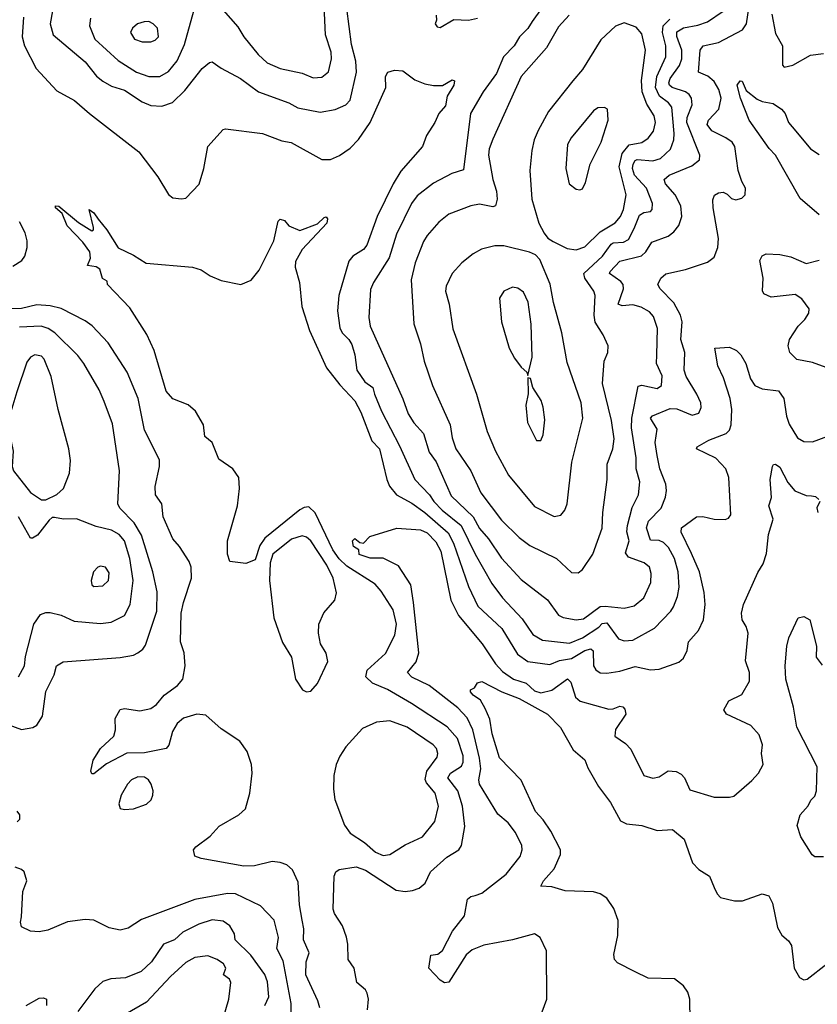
# Model space of a CAD drawing. Extents: x 1550320 to 1685906, y 509093 to 640511.
# Tile 311 of 532: x 1662436 to 1666076, y 553371 to 557864. Entities that reach past the tile are written whole.
import ezdxf

# ---------------------------------------------------------------- set-up
doc = ezdxf.new("R2010")
doc.units = 0

msp = doc.modelspace()

# ---------------------------------------------------------------- linework, layer by layer
at = {"layer": '0CON20XD'}
for points in [[(1663775, 557598.2), (1663815, 557602.2), (1663845, 557626), (1663858.8, 557685), (1663856.9, 557715), (1663831.2, 557795), (1663821.1, 558028.9)], [(1664852.1, 557965), (1664775.2, 557854.8), (1664755.9, 557824.1), (1664717.3, 557785), (1664693.1, 557745), (1664644, 557695), (1664612.1, 557617.9), (1664551.3, 557535), (1664493.7, 557436.3), (1664461.3, 557178.7), (1664408.3, 557161.7), (1664325, 557117.1), (1664250.3, 557059.7), (1664224.6, 557025), (1664156, 556885), (1664122.4, 556777.6), (1664051.4, 556665), (1664037.4, 556632.6), (1664029.5, 556505), (1664035.6, 556465), (1664055, 556420.8), (1664184, 556134), (1664208.4, 556065), (1664235, 556023.8), (1664279.4, 555975), (1664305, 555890), (1664336.2, 555846.2), (1664405, 555691.1), (1664505, 555594.7), (1664535, 555542.7), (1664575.9, 555495), (1664635, 555407.3), (1664725, 555309.1), (1664845, 555217.1), (1664895, 555146.7), (1664916.4, 555136.4), (1664975, 555124.7), (1665009.4, 555129.4), (1665085, 555185.7), (1665108.2, 555188.2), (1665195, 555178), (1665240.2, 555189.8), (1665284.1, 555225.9), (1665317.1, 555295), (1665317.4, 555337.4), (1665310.6, 555365), (1665285.8, 555385), (1665215, 555410.6), (1665201.1, 555431.1), (1665217.4, 555485), (1665207.5, 555527.5), (1665209.3, 555555), (1665231.5, 555638.5), (1665260.8, 555695), (1665265.9, 555755), (1665249.7, 555815), (1665249.3, 555865), (1665228, 556002), (1665230.5, 556045), (1665259.1, 556190.9), (1665275, 556196.2), (1665345, 556180.7), (1665365.9, 556195), (1665368.3, 556238.3), (1665343.1, 556295), (1665344.2, 556335), (1665347.2, 556455), (1665329.2, 556509.2), (1665310.1, 556530.1), (1665272.3, 556552.3), (1665235, 556562), (1665185, 556558.7), (1665167.1, 556565), (1665191.2, 556635), (1665190.3, 556655), (1665179.2, 556669.2), (1665128.6, 556705), (1665130.6, 556715), (1665175, 556761.5), (1665273.8, 556786.2), (1665293.4, 556805), (1665321, 556849), (1665395, 556876), (1665421.5, 556895), (1665444.7, 556925.3), (1665458.5, 556965), (1665453.2, 557015), (1665427.2, 557065), (1665383.9, 557115), (1665377.8, 557135), (1665400, 557155), (1665503.2, 557196.8), (1665538.1, 557225), (1665540.6, 557245), (1665481, 557395), (1665482.8, 557417.2), (1665504.7, 557475), (1665502.4, 557505), (1665491.9, 557521.9), (1665474.4, 557534.4), (1665413.6, 557555), (1665401.1, 557565), (1665398.5, 557575), (1665404.5, 557595), (1665446.7, 557655), (1665458.5, 557685), (1665458.1, 557725), (1665435, 557786.9), (1665435, 557808), (1665465, 557826.5), (1665531.5, 557838.5), (1665575, 557853.8), (1665646.6, 557903.4)], [(1662453.7, 557875), (1662447.2, 557785), (1662457.5, 557745), (1662510.7, 557640.7), (1662605, 557539.1), (1662686, 557495), (1662754.3, 557435), (1662980.2, 557260.2), (1663066.6, 557146.6), (1663115.8, 557065.8), (1663135, 557051.2), (1663175, 557046.2), (1663195, 557048.8), (1663255, 557112.5), (1663276.9, 557185), (1663294.4, 557285), (1663365, 557362), (1663375, 557366), (1663544.5, 557344.5), (1663631.7, 557311.7), (1663675, 557303.3), (1663815, 557225.7), (1663855, 557225.5), (1663895, 557243.8), (1663945, 557277.1), (1663982.4, 557317.6), (1664036, 557394), (1664106.7, 557555), (1664106, 557605), (1664115.9, 557624.1), (1664146.1, 557633.9), (1664185, 557630), (1664239.7, 557589.7), (1664285, 557570.6), (1664325, 557562.9), (1664365, 557564.2), (1664409.3, 557589.3), (1664420, 557585), (1664417.5, 557565), (1664387.5, 557515), (1664378.7, 557471.3), (1664348.8, 557435), (1664330.9, 557395), (1664292.1, 557335), (1664274.2, 557285), (1664175, 557172.1), (1664140, 557115), (1664067.3, 556965), (1664020.8, 556835), (1664005.2, 556814.8), (1663955.8, 556784.2), (1663937.9, 556762.1), (1663892.7, 556605), (1663885.9, 556535), (1663897.7, 556457.7), (1663908.5, 556435), (1663937.5, 556405), (1663951.3, 556381.3), (1663965.3, 556335), (1663974, 556265), (1664011.8, 556211.8), (1664047.1, 556185), (1664055.6, 556155), (1664087, 556077), (1664169.6, 555919.6), (1664239.3, 555765), (1664306.2, 555696.2), (1664326, 555665), (1664364.3, 555625), (1664450.2, 555555), (1664514.3, 555425), (1664591.3, 555291.3), (1664639.1, 555225), (1664729.3, 555129.3), (1664778, 555058), (1664822.7, 555032.7), (1664945, 555018.9), (1665005, 555042.7), (1665078.9, 555091.1), (1665095, 555107.8), (1665115, 555111.9), (1665168.6, 555038.6), (1665195, 555028.9), (1665235, 555032.7), (1665332.8, 555087.2), (1665407.9, 555165), (1665420.4, 555185), (1665438.8, 555231.2), (1665445.8, 555275), (1665441, 555345), (1665425, 555404.4), (1665396.8, 555455), (1665375, 555477.9), (1665355, 555486.7), (1665315, 555488.5), (1665296.4, 555545), (1665305.2, 555574.8), (1665364.2, 555635), (1665383.5, 555685), (1665388, 555715), (1665384.6, 555745), (1665357.5, 555815), (1665344.7, 555875), (1665336.8, 555935), (1665345.4, 555995), (1665314.7, 556045), (1665323.7, 556056.3), (1665405, 556090.3), (1665435, 556088.2), (1665505, 556058.6), (1665535, 556068), (1665546.6, 556093.4), (1665544.3, 556115), (1665526.9, 556155), (1665478.2, 556235), (1665468.8, 556265), (1665471.6, 556345), (1665454.1, 556405), (1665458.8, 556485), (1665452.2, 556515), (1665421, 556571), (1665359.4, 556635), (1665348.6, 556655), (1665361.4, 556685), (1665385, 556704.5), (1665475, 556724.6), (1665575, 556757.5), (1665605, 556780), (1665621.9, 556825), (1665624.6, 556865.4), (1665600.4, 557005), (1665598.9, 557041.1), (1665606.5, 557063.5), (1665625, 557074.4), (1665646.4, 557076.4), (1665665, 557067.5), (1665685, 557047.5), (1665705, 557042.2), (1665731.2, 557048.8), (1665746.7, 557065), (1665748.8, 557095), (1665732, 557125), (1665715.7, 557175), (1665699.6, 557285), (1665687.8, 557305), (1665659.1, 557325), (1665595, 557355.9), (1665573.5, 557385), (1665580, 557405), (1665627.5, 557455), (1665637.5, 557505), (1665626.4, 557545), (1665605, 557581.8), (1665576.3, 557606.3), (1665533.3, 557625), (1665541.8, 557725), (1665556, 557745), (1665625, 557760.4), (1665735, 557817.9), (1665753.2, 557845), (1665765, 557927.1)], [(1662585.3, 557904.7), (1662575.4, 557845), (1662589.5, 557795), (1662735, 557670.8), (1662786.8, 557606.8), (1662815, 557583.8), (1662855, 557560.9), (1662915, 557541.5), (1662995, 557488.2), (1663035, 557472.7), (1663085, 557468.5), (1663133.4, 557486.6), (1663189.7, 557540.3), (1663269.6, 557640.4), (1663301.7, 557668.3), (1663315, 557672.2), (1663355, 557643.1), (1663444.2, 557595), (1663525.6, 557534.4), (1663664.7, 557484.7), (1663705, 557461.3), (1663807.8, 557442.2), (1663876.2, 557453.8), (1663925, 557475.7), (1663945, 557496.2), (1663973.5, 557625), (1663969.6, 557675), (1663951, 557751), (1663929.3, 557915)], [(1662760, 557870), (1662755.4, 557835), (1662778.8, 557775), (1662885, 557678), (1662968.5, 557625), (1663025, 557604.2), (1663075, 557604.7), (1663115, 557626.8), (1663155, 557676.5), (1663188.9, 557751.1), (1663237.9, 557932.1)], [(1663365, 557908), (1663431.2, 557831.2), (1663459.1, 557785), (1663524.5, 557705), (1663565, 557667.1), (1663625, 557640.4), (1663725, 557619.6), (1663775, 557598.2)], [(1663035, 557762.5), (1663055, 557770), (1663069.2, 557785), (1663065.7, 557825), (1663046, 557845), (1663025, 557855.6), (1663004.2, 557854.2), (1662974, 557845), (1662950.8, 557825), (1662941.9, 557805), (1662960.8, 557775), (1662995, 557763.3), (1663035, 557762.5)], [(1664944.5, 557885), (1664895, 557830.6), (1664840.4, 557735), (1664724.5, 557605), (1664595, 557319.2), (1664578.4, 557275), (1664575.4, 557245), (1664595.3, 557135.3), (1664611.5, 557081.5), (1664614.7, 557045), (1664607.9, 557015), (1664595, 557010), (1664535, 557022.2), (1664495, 557014.5), (1664395, 556975.6), (1664349.4, 556940.6), (1664295, 556878.5), (1664278.8, 556851.2), (1664240.8, 556755), (1664222.6, 556677.4), (1664235.3, 556475.3), (1664265.2, 556385.2), (1664282, 556305), (1664320.4, 556195), (1664400, 556015), (1664410.4, 555955), (1664426.7, 555905), (1664494.5, 555805), (1664540, 555705), (1664635, 555580), (1664715, 555501.5), (1664764.1, 555464.1), (1664885.3, 555405.3), (1664955, 555341.4), (1664985, 555340)], [(1664337.5, 557885), (1664338.8, 557861.2), (1664332.5, 557845), (1664340.7, 557830.7), (1664355, 557827.5), (1664417.5, 557865), (1664485, 557861.8), (1664525, 557870)], [(1664975, 556813.9), (1665015, 556826.8), (1665085, 556895.3), (1665153.5, 556936.5), (1665177.8, 556965), (1665192.3, 556997.7), (1665204.2, 557065), (1665172.7, 557192.7), (1665186.2, 557253.8), (1665217.7, 557292.3), (1665275, 557304.1), (1665305, 557323.6), (1665329.3, 557355), (1665337.2, 557395), (1665332.3, 557425), (1665298.5, 557478.5), (1665277.5, 557535), (1665273.2, 557586.8), (1665292.8, 557725), (1665275, 557798.8), (1665249.7, 557829.7), (1665195, 557849.2), (1665155, 557834), (1665088.8, 557771.2), (1665005, 557635.8), (1664960, 557585), (1664850, 557445), (1664802, 557358), (1664783.8, 557315), (1664773, 557267), (1664764.6, 557175), (1664772.9, 557045), (1664805.4, 556935.4), (1664830, 556890), (1664847.1, 556867.1), (1664871.5, 556851.5), (1664935, 556820.4), (1664975, 556813.9)], [(1664985, 555340), (1665005.3, 555354.7), (1665051.1, 555425), (1665095, 555543.3), (1665096.9, 555615), (1665116.5, 555765), (1665117.5, 555835), (1665142.9, 555905), (1665148.8, 555951.2), (1665137.5, 556035), (1665096.4, 556203.6), (1665104.2, 556305), (1665120, 556345), (1665121.2, 556375), (1665098.8, 556425), (1665062.8, 556482.8), (1665057.3, 556515), (1665062.5, 556605), (1665056.4, 556625), (1665014.7, 556685), (1665010, 556705), (1665095.3, 556785), (1665135, 556838.9), (1665145.1, 556844.9), (1665192.1, 556847.9), (1665215, 556860.9), (1665240.6, 556910.6), (1665265, 556971.2), (1665285, 556984.6), (1665315, 556988.6), (1665322, 556998), (1665324.6, 557025), (1665297, 557095), (1665242.3, 557155), (1665232.8, 557185), (1665236.5, 557205), (1665245, 557221.8), (1665253.9, 557226.1), (1665325, 557219), (1665360, 557230), (1665406.9, 557273.1), (1665421.3, 557315), (1665423.6, 557345), (1665411.7, 557465), (1665396.7, 557485), (1665355.3, 557515.3), (1665337.2, 557555), (1665343.9, 557605), (1665385.6, 557695), (1665384.8, 557745), (1665369.7, 557805), (1665373.5, 557835), (1665403.3, 557866.7)], [(1665869.2, 557889.2), (1665885, 557801.2), (1665916.9, 557745), (1665917, 557657), (1665925, 557647.5), (1665965, 557655.8), (1666045, 557702.2), (1666105, 557709.2)], [(1666085, 556972.9), (1665997.8, 557047.8), (1665885, 557246.2), (1665856.5, 557276.5), (1665765.5, 557405), (1665725, 557505.8), (1665710.4, 557565), (1665724.6, 557585.4), (1665733.1, 557583.1), (1665751.4, 557541.4), (1665801.8, 557501.8), (1665825, 557490.2), (1665875, 557481.6), (1665913.5, 557455), (1665929.4, 557435), (1665945, 557394.3), (1665978.2, 557355), (1666045.6, 557275), (1666085, 557249.1)], [(1664993, 557087), (1665005, 557092.5), (1665018.8, 557121.2), (1665040, 557205), (1665089.4, 557305), (1665122, 557405), (1665118.8, 557455), (1665105, 557463.8), (1665075, 557461.2), (1665055, 557448), (1664952.5, 557325), (1664935.5, 557295), (1664928.1, 557185), (1664944.2, 557115), (1664975, 557090), (1664993, 557087)], [(1664022.9, 553345), (1664028.2, 553395), (1664022.1, 553422.1), (1664015, 553436.2), (1663975, 553470), (1663962.5, 553535), (1663934.5, 553575), (1663933.9, 553645), (1663927, 553677), (1663908.8, 553728.8), (1663872.2, 553785), (1663866.9, 553805), (1663870.6, 553955), (1663879.2, 553975), (1663894.6, 553985.4), (1663972.1, 553997.9), (1664015, 553983.2), (1664155, 553891.8), (1664195, 553886.2), (1664229.5, 553890.5), (1664259.3, 553900.7), (1664286.2, 553923.8), (1664310.6, 553975), (1664385, 554042.2), (1664440.8, 554075), (1664452.2, 554095), (1664467.6, 554182.4), (1664457.5, 554275), (1664435.7, 554345), (1664390.6, 554405), (1664402.5, 554425), (1664452.9, 554457.1), (1664460, 554475), (1664459.4, 554505), (1664433.9, 554583.9), (1664387.5, 554637.5), (1664223.9, 554743.9), (1664115, 554806.8), (1664045.9, 554835.9), (1664015.8, 554865), (1664021.4, 554895), (1664105, 554972.2), (1664147.5, 555055), (1664155.9, 555105), (1664141.2, 555171.2), (1664086.5, 555256.5), (1664057.7, 555287.7), (1663929.6, 555369.6), (1663893.7, 555403.7), (1663865.1, 555445), (1663785, 555613.9), (1663755, 555640.3), (1663735, 555638.2), (1663715, 555626.9), (1663555, 555497.6), (1663532.3, 555465), (1663510.7, 555399.3), (1663468.1, 555381.9), (1663395, 555392), (1663384.4, 555425), (1663384.2, 555485.8), (1663430, 555645), (1663440, 555725), (1663435.6, 555775), (1663409.2, 555815), (1663345, 555858), (1663314.5, 555934.5), (1663281.7, 555961.7), (1663274.5, 556015), (1663238, 556078), (1663205, 556105.6), (1663135, 556134), (1663105, 556168), (1663049.2, 556355), (1663017, 556427), (1662938.6, 556548.6), (1662837.5, 556655), (1662835, 556670), (1662813.3, 556683.3), (1662802.5, 556725), (1662785, 556736), (1662745, 556742.5), (1662760, 556775), (1662755.8, 556805), (1662725, 556848), (1662653.2, 556923.2), (1662629.2, 556979.2), (1662600, 557005), (1662600, 557015), (1662615, 557013.3), (1662705, 556938), (1662765, 556900), (1662772.5, 556905), (1662773.3, 556915), (1662752.5, 556997.5), (1662775, 556982.5), (1662793.6, 556953.6), (1662833.3, 556905), (1662885, 556822.5), (1662955, 556790), (1663013.3, 556753.3), (1663225, 556733.8), (1663265, 556722), (1663305.4, 556695.4), (1663355, 556673.1), (1663445, 556655.6), (1663492, 556675), (1663529.4, 556720.6), (1663596, 556855), (1663616.1, 556943.9), (1663625, 556953.3), (1663645, 556946.7), (1663665, 556922.5), (1663715, 556902.5), (1663795, 556932.5), (1663825, 556961.9), (1663835, 556964.2), (1663841.1, 556955), (1663837.5, 556935), (1663726, 556815), (1663695, 556760), (1663693.3, 556735), (1663713.3, 556665), (1663724.4, 556555.6), (1663758.2, 556445), (1663836.7, 556275), (1663897.3, 556197.3), (1663965.4, 556125), (1663993, 556073), (1664042.6, 555942.6), (1664078, 555905), (1664111.8, 555765), (1664124.5, 555735), (1664155.3, 555695.3), (1664225, 555657.4), (1664285, 555614.8), (1664391.7, 555521.7), (1664415.6, 555475.6), (1664485, 555277.8), (1664527.6, 555187.6), (1664636, 555085), (1664708, 554968), (1664755.4, 554934.6), (1664855, 554922.1), (1664900.4, 554939.6), (1664955, 554948.1), (1665015, 554985.5), (1665042.7, 554992.7), (1665053.2, 554983.2), (1665055.3, 554915.3), (1665065, 554897.8), (1665085, 554882.9), (1665115, 554881.5), (1665175, 554891.5), (1665245, 554912.9), (1665315, 554897.3), (1665355, 554899.5), (1665445, 554932.2), (1665465, 554950), (1665482.2, 554985), (1665488.6, 555025), (1665533.9, 555076.1), (1665556.1, 555125), (1665564.8, 555195), (1665559.7, 555249.7), (1665538, 555345), (1665502.2, 555427.8), (1665455.5, 555525), (1665456.9, 555545), (1665525.3, 555594.7), (1665553.3, 555596.7), (1665605.4, 555584.6), (1665655, 555583.5), (1665671.1, 555588.9), (1665681.9, 555605), (1665672.7, 555775), (1665658.8, 555815), (1665612.9, 555862.9), (1665524.2, 555905), (1665527.5, 555915), (1665580.6, 555945), (1665660, 555975), (1665675, 555990.8), (1665683.3, 556015), (1665686.7, 556085), (1665678.9, 556135), (1665648.8, 556228.8), (1665621.5, 556285), (1665609.2, 556365), (1665675, 556370), (1665708, 556355), (1665727.1, 556335), (1665750.6, 556295), (1665772.1, 556225), (1665791.4, 556195), (1665825, 556178.9), (1665899.7, 556169.7)], [(1662405, 556738.8), (1662445.3, 556765), (1662459.5, 556785), (1662470.3, 556825), (1662470.3, 556855), (1662461.3, 556891.3), (1662435, 556941.1)], [(1664875, 555597.5), (1664905, 555603.1), (1664924, 555626), (1664935.3, 555654.7), (1664955.3, 555844.7), (1665005.4, 556045), (1664998.2, 556115), (1664935, 556300), (1664910.3, 556435), (1664872.8, 556572.8), (1664857.6, 556657.6), (1664810, 556770), (1664790.7, 556790.7), (1664763.3, 556803.3), (1664645, 556831.8), (1664605, 556831.8), (1664544.1, 556815.9), (1664506, 556795), (1664454, 556755), (1664409.2, 556705), (1664382.4, 556647.6), (1664380, 556625), (1664396.3, 556566.3), (1664412.6, 556452.6), (1664520.4, 556155), (1664569.5, 555985), (1664607.3, 555895), (1664666.2, 555785), (1664785, 555641.9), (1664875, 555597.5)], [(1666150, 556265), (1666055, 556300), (1665982.9, 556312.9), (1665950.8, 556345), (1665942.5, 556375), (1665950, 556405), (1665989.2, 556465), (1666020, 556495), (1666038, 556525), (1666038.8, 556545), (1666005, 556590), (1665975, 556609.5), (1665865, 556598), (1665832.7, 556612.7), (1665826.1, 556626.1), (1665829.4, 556685), (1665814.3, 556765), (1665824.5, 556785.5), (1665842.5, 556795), (1665905, 556792.7), (1665955, 556782.3), (1666025, 556751.1), (1666085, 556766.9)], [(1664755, 556240), (1664775.6, 556324.4), (1664770, 556475), (1664756.2, 556575), (1664735, 556620), (1664708.9, 556638.9), (1664685, 556642.9), (1664645.5, 556624.5), (1664626.2, 556593.8), (1664634.3, 556485), (1664670, 556365), (1664695, 556320), (1664725, 556277.5), (1664750, 556255), (1664755, 556240)], [(1663805.4, 553355), (1663797.3, 553387.3), (1663742.5, 553505), (1663743.4, 553565), (1663756.5, 553605), (1663730.9, 553665), (1663732.5, 553715), (1663724.7, 553754.7), (1663712.5, 553825), (1663707.6, 553927.6), (1663681.4, 553985), (1663655, 554006.9), (1663625, 554018.5), (1663587.9, 554022.1), (1663508, 554002), (1663459.1, 554000.9), (1663265, 554036.2), (1663235, 554047.5), (1663228.8, 554075), (1663240.3, 554089.7), (1663305, 554138), (1663346.6, 554183.4), (1663436.7, 554235), (1663467, 554263), (1663485.8, 554335), (1663496.9, 554425), (1663494.3, 554465), (1663474.2, 554525), (1663440.9, 554570.9), (1663355, 554627.5), (1663285, 554689.6), (1663245, 554694.6), (1663183.6, 554676.4), (1663155, 554651.5), (1663133.9, 554615), (1663116.8, 554553.2), (1663105, 554538), (1663005, 554518.4), (1662925, 554517.4), (1662832.3, 554467.7), (1662775, 554422), (1662765, 554422.5), (1662761.2, 554435), (1662772, 554485), (1662805, 554538.8), (1662865.6, 554595), (1662873, 554623), (1662872, 554675), (1662894.1, 554715.9), (1662915, 554720.8), (1662985, 554710), (1663035, 554720.8), (1663060.8, 554739.2), (1663095, 554781.1), (1663156.5, 554825), (1663180, 554855), (1663191.5, 554915), (1663186.5, 554975), (1663170.3, 555025), (1663173.7, 555155), (1663183.5, 555205), (1663220.4, 555315), (1663219.1, 555365), (1663209.3, 555390.7), (1663165, 555460), (1663134.4, 555495), (1663090.5, 555595), (1663085.4, 555655), (1663056.2, 555696.2), (1663053.7, 555733.7), (1663073.8, 555825), (1663074.4, 555855), (1663005, 555991.2), (1662977.5, 556135), (1662926.9, 556255), (1662839.3, 556389.3), (1662766.7, 556466.7), (1662735, 556490), (1662625, 556545.3), (1662575, 556558.4), (1662515, 556561.9), (1662444.3, 556545.7), (1662385, 556544.8)], [(1662375, 554651.2), (1662445, 554624.4), (1662495.6, 554634.4), (1662515, 554644.2), (1662539.6, 554685), (1662555, 554798.8), (1662593.6, 554875), (1662604.2, 554915.8), (1662635, 554933.2), (1662895, 554953.5), (1662955, 554964.4), (1662975.5, 554974.5), (1662998.5, 554991.5), (1663009.8, 555010.2), (1663062.7, 555165), (1663063.3, 555253.3), (1663044.2, 555345), (1662992.3, 555512.3), (1662958.3, 555568.3), (1662893.4, 555635), (1662884.2, 555655), (1662891.8, 555805), (1662859.5, 556019.5), (1662821.3, 556121.3), (1662799.5, 556175), (1662728.9, 556295), (1662701.1, 556331.1), (1662596.9, 556435), (1662565.6, 556455), (1662534.1, 556465.9), (1662435, 556460)], [(1662555, 555673.3), (1662605, 555697.5), (1662636.7, 555725), (1662663.8, 555795), (1662667.7, 555852.3), (1662660.6, 555905), (1662611.2, 556085), (1662579.1, 556235), (1662547.8, 556315), (1662535, 556328.1), (1662505, 556334.3), (1662485, 556324.2), (1662468.3, 556301.7), (1662422.5, 556165), (1662395.6, 556075), (1662389.4, 555975), (1662405.7, 555895), (1662402.5, 555825), (1662407.5, 555805), (1662485, 555706.7), (1662535, 555673.3), (1662555, 555673.3)], [(1664815, 555943.8), (1664825, 555970), (1664832.1, 556037.9), (1664824.4, 556095), (1664815.4, 556125.4), (1664777.5, 556185), (1664767, 556227), (1664755, 556230), (1664757, 556157), (1664745.7, 556104.3), (1664753.6, 556025), (1664794.2, 555944.2), (1664815, 555943.8)], [(1665899.7, 556169.7), (1665922.9, 556135), (1665935.7, 556055), (1665948.3, 556018.3), (1665986.3, 555956.3), (1666015, 555938.6), (1666055, 555937.5), (1666165, 555979.2)], [(1664806, 553295), (1664842.5, 553395), (1664840, 553615), (1664812, 553675), (1664785, 553692.5), (1664684.7, 553665.3), (1664555, 553640.6), (1664500.8, 553619.2), (1664473.7, 553596.3), (1664395, 553471.2), (1664375, 553468.8), (1664355, 553481.2), (1664304, 553535), (1664312.5, 553595), (1664345, 553600), (1664365, 553616), (1664410.6, 553705), (1664465.9, 553775), (1664479.8, 553850.2), (1664495, 553863.1), (1664515, 553867.3), (1664545, 553878.5), (1664656.5, 553965), (1664720.6, 554045), (1664730, 554075), (1664727.5, 554095), (1664699.2, 554155), (1664665, 554199.2), (1664617.8, 554237.8), (1664534, 554375), (1664531.1, 554395), (1664540.2, 554445), (1664534.6, 554494.6), (1664503.8, 554623.8), (1664478, 554678), (1664435, 554723.5), (1664305, 554825.3), (1664225, 554864.1), (1664206.7, 554885), (1664245, 554933.1), (1664258.3, 554975), (1664233.4, 555205), (1664221, 555285), (1664165, 555371.8), (1664095, 555406.7), (1664035, 555407.3), (1663985, 555423.3), (1663983.8, 555445), (1663960, 555460), (1663954.3, 555485), (1663965, 555496), (1663988.6, 555478.6), (1664005, 555475.8), (1664034.2, 555505.8), (1664157, 555543), (1664265, 555535.3), (1664295, 555522.8), (1664335, 555480.7), (1664358.5, 555438.5), (1664404.4, 555215), (1664439.4, 555145), (1664546.6, 555015), (1664607.6, 554925), (1664639.1, 554889.1), (1664689.1, 554855), (1664746.8, 554836.8), (1664785, 554801.9), (1664815, 554792.2), (1664865, 554804.3), (1664935.5, 554855.5), (1664950.7, 554840.7), (1664972, 554772), (1664993.7, 554753.7), (1665125, 554717.5), (1665145, 554718.8), (1665175, 554731.5), (1665188.8, 554728.8), (1665197.8, 554717.8), (1665202.2, 554695), (1665155.8, 554625), (1665152, 554595), (1665201.3, 554561.3), (1665225.6, 554535.6), (1665283.8, 554415), (1665325, 554402), (1665355, 554409.4), (1665395, 554436.7), (1665432.6, 554432.6), (1665455, 554421.4), (1665470, 554405), (1665495, 554350), (1665605, 554315.8), (1665675, 554316), (1665695, 554321.2), (1665778, 554392), (1665807.1, 554425), (1665829.4, 554465), (1665822, 554515), (1665826, 554555), (1665811.1, 554601.1), (1665773, 554643), (1665661.2, 554695), (1665650, 554715), (1665672, 554755), (1665731.4, 554785), (1665767.3, 554845), (1665766.5, 554885), (1665748.3, 554938.3), (1665760.4, 555065), (1665751.8, 555095), (1665733.5, 555125), (1665730.5, 555155), (1665739.7, 555195), (1665805, 555340.6), (1665829.8, 555380.2), (1665845, 555427.5), (1665852.9, 555515), (1665874.6, 555585), (1665854.4, 555645), (1665866.6, 555683.4), (1665861.5, 555765), (1665872.5, 555825), (1665876.1, 555833.9), (1665885, 555835.7), (1665905, 555821.4), (1665941.9, 555751.9), (1665974.3, 555714.3), (1666025, 555692.2), (1666049.1, 555690.9), (1666067.6, 555687.6), (1666083.8, 555675)], [(1666087.1, 555665), (1666074.3, 555635.7), (1666078.1, 555615)], [(1662431.2, 554865), (1662457.5, 554915), (1662462.4, 554957.6), (1662501.4, 555105), (1662531.1, 555148.9), (1662555, 555159.2), (1662575, 555159.2), (1662625, 555146.9), (1662685, 555119.1), (1662805, 555108.2), (1662853.8, 555115), (1662915, 555145.5), (1662940.4, 555195), (1662953.6, 555305), (1662938.8, 555405), (1662914.7, 555485), (1662889.6, 555515), (1662855, 555533.9), (1662785, 555550.4), (1662695, 555586), (1662636.1, 555583.9), (1662595, 555592.5), (1662585, 555592.5), (1662570.7, 555579.3), (1662517.7, 555512.3), (1662495, 555497.5), (1662485, 555497.5), (1662430.8, 555595)], [(1663745, 554796.9), (1663765, 554799.4), (1663795, 554834.2), (1663841.8, 554935), (1663835, 554973.8), (1663808.2, 555015), (1663799.6, 555065), (1663801.8, 555105), (1663823.4, 555156.6), (1663874.5, 555215), (1663882, 555248), (1663867.1, 555315), (1663837.5, 555375), (1663765, 555486.2), (1663745, 555503.1), (1663725, 555508.9), (1663676.7, 555493.3), (1663591.1, 555425), (1663578.7, 555385), (1663575.7, 555305), (1663595.2, 555135), (1663635, 555021.9), (1663676.8, 554955), (1663695.5, 554855), (1663726.3, 554806.3), (1663745, 554796.9)], [(1662775, 555277.5), (1662815, 555280), (1662841.1, 555305), (1662845, 555340), (1662828, 555365), (1662805, 555370), (1662792, 555365), (1662772.9, 555345), (1662761.9, 555305), (1662765.7, 555285.7), (1662775, 555277.5)], [(1666105, 554043.3), (1666065, 554044), (1666053, 554053), (1666001.2, 554135), (1665983.9, 554186.1), (1665998, 554235), (1666035, 554276.2), (1666047.4, 554302.6), (1666065, 554320.6), (1666073.3, 554345), (1666075.3, 554455), (1665982.2, 554635), (1665967.3, 554727.3), (1665933.1, 554855), (1665930.3, 554915), (1665937.8, 555005), (1665946.8, 555043.2), (1665988.8, 555135), (1666015, 555141.1), (1666041.5, 555125), (1666071.8, 555005), (1666070.9, 554955), (1666098.6, 554918.6)], [(1665495.6, 553295), (1665494.6, 553395), (1665485, 553425.8), (1665465, 553455.7), (1665425, 553486.7), (1665305, 553489.4), (1665245, 553519.4), (1665165, 553560), (1665150, 553575), (1665147.6, 553597.6), (1665165.4, 553685), (1665167.1, 553752.9), (1665147.6, 553807.6), (1665115, 553855.4), (1665085, 553874.6), (1665055, 553883.6), (1664925, 553889.3), (1664865, 553906.7), (1664815, 553910), (1664826, 553935), (1664875, 553988.6), (1664904.7, 554055), (1664904.8, 554075), (1664860.8, 554160.8), (1664825, 554213.3), (1664790.7, 554250.7), (1664725, 554394.2), (1664625.5, 554495), (1664592, 554605), (1664581.2, 554671.2), (1664560.6, 554720.6), (1664538.9, 554758.9), (1664505, 554781.4), (1664493.6, 554796.4), (1664493.6, 554806.4), (1664512.5, 554815), (1664525, 554837.5), (1664545, 554843.8), (1664636.3, 554796.3), (1664715, 554766.7), (1664844.3, 554695), (1664904, 554634), (1664961.4, 554531.4), (1665015, 554486), (1665029.4, 554449.4), (1665077.8, 554365), (1665131.7, 554291.7), (1665178.5, 554208.5), (1665205, 554194.1), (1665275, 554187.3), (1665345, 554163.5), (1665415, 554168.6), (1665468.6, 554125), (1665506.2, 554016.2), (1665535, 553985.3), (1665584.4, 553955), (1665605, 553904), (1665618.7, 553875), (1665635, 553858), (1665697.6, 553842.4), (1665735, 553843.2), (1665825, 553874.4), (1665855.4, 553865.4), (1665872.4, 553832.4), (1665895, 553721.2), (1665915, 553686.2), (1665945, 553661.2), (1665959.1, 553639.1), (1665970, 553535), (1665995, 553493.3), (1666015, 553482.5), (1666030, 553485), (1666120, 553555)], [(1664095, 554049.6), (1664125, 554053.8), (1664195, 554097.9), (1664275, 554134.4), (1664330, 554205), (1664346.9, 554275), (1664332.9, 554335), (1664292, 554382), (1664286.4, 554396.4), (1664294.8, 554435), (1664341.7, 554498.3), (1664344.7, 554515), (1664338.3, 554538.3), (1664323.5, 554555), (1664205, 554634.7), (1664125, 554664.6), (1664065, 554657.9), (1664001.1, 554628.9), (1663925, 554545.8), (1663897.2, 554502.8), (1663880, 554465), (1663869.6, 554415), (1663867.6, 554352.4), (1663873.7, 554305), (1663918.9, 554188.9), (1663945, 554151.8), (1664009.5, 554109.5), (1664060.5, 554065), (1664095, 554049.6)], [(1662915, 554259.2), (1662955, 554263.1), (1663015.3, 554284.7), (1663035.4, 554304.6), (1663044.4, 554325), (1663045.5, 554345), (1663036.5, 554375), (1663024.3, 554395), (1663005, 554407.3), (1662975, 554408.5), (1662946, 554395), (1662927.5, 554375), (1662899.2, 554325), (1662889.2, 554285), (1662894.3, 554264.3), (1662915, 554259.2)], [(1662425, 554203.3), (1662436.7, 554215), (1662437.5, 554235), (1662425, 554252.5)], [(1663674.1, 553275), (1663675.3, 553374.7), (1663639, 553569), (1663609.7, 553625), (1663617.8, 553675), (1663597.7, 553755), (1663535, 553820.5), (1663421.2, 553875), (1663385, 553876.9), (1663235, 553849.1), (1662992.5, 553757.5), (1662931.7, 553718.3), (1662895, 553708.7), (1662845, 553720), (1662775, 553754.4), (1662735, 553757.8), (1662655, 553747.1), (1662565, 553708.9), (1662525, 553702.2), (1662485, 553704.4), (1662444, 553725), (1662439.2, 553745), (1662445, 553770), (1662450.9, 553885), (1662468.6, 553935), (1662455.8, 553975), (1662445, 553985.8), (1662415, 553996.5)], [(1663555.5, 553365), (1663572.5, 553405), (1663567.1, 553472.9), (1663555, 553506.7), (1663491.1, 553595), (1663420, 553665), (1663416.9, 553693.1), (1663395, 553729.4), (1663365, 553749.6), (1663315, 553756.8), (1663253.3, 553736.7), (1663180.5, 553699.5), (1663143.3, 553665), (1663092.2, 553645), (1663037.7, 553565), (1662989.8, 553520.2), (1662918.5, 553491.5), (1662852.8, 553487.2), (1662815, 553474.2), (1662778.3, 553441.7), (1662702, 553338)], [(1663355.2, 553274.8), (1663390.5, 553395), (1663400, 553470), (1663392.9, 553485), (1663365.8, 553505), (1663376.7, 553535), (1663365.6, 553555), (1663338, 553575), (1663295, 553591.8), (1663236, 553584), (1663195, 553561.2), (1663125, 553498.2), (1663015, 553381.2), (1662849.2, 553285)], [(1662465, 553365.8), (1662525, 553398.6), (1662545, 553400.8), (1662558.8, 553395), (1662558.5, 553365)]]:
    msp.add_lwpolyline(points, dxfattribs=at)

doc.saveas('drawing.dxf')
